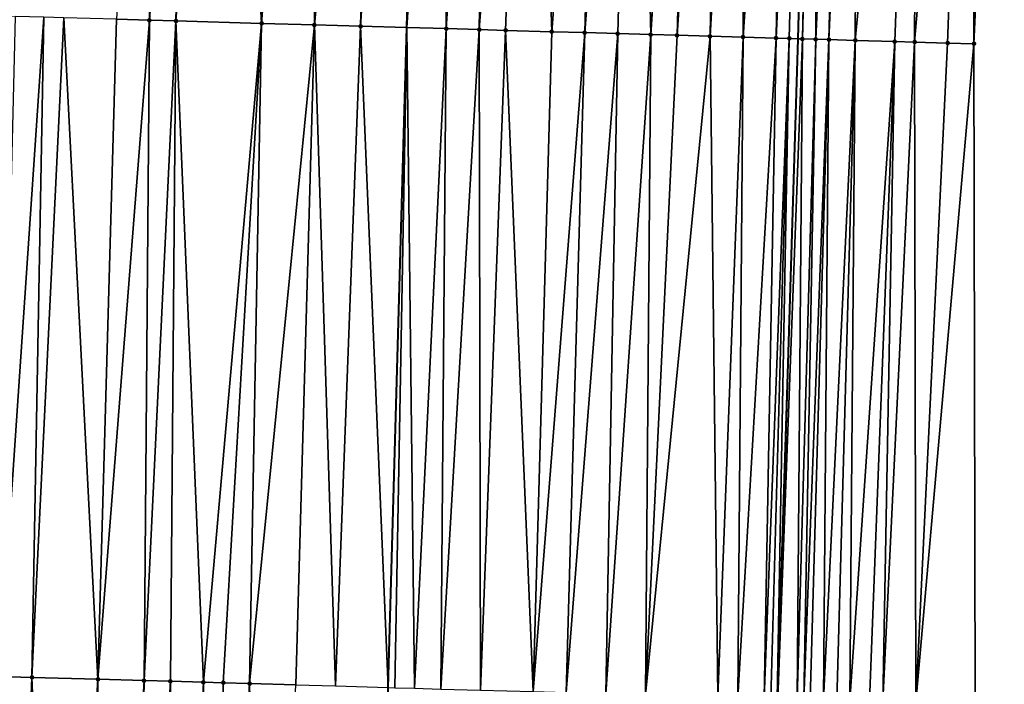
# Model space of a CAD drawing. Header units: feet. Extents: x 2004186 to 2014793, y 836912 to 864902.
# Tile 284 of 656: x 2010736 to 2010766, y 845761 to 845781. Entities that reach past the tile are written whole.
import ezdxf

# ---------------------------------------------------------------- set-up
doc = ezdxf.new("R2010")
doc.units = ezdxf.units.FT
doc.header["$LTSCALE"] = 100
doc.header["$MEASUREMENT"] = 0
for name, color, linetype, lineweight in [('EP_Travel Lane', 5, 'Continuous', 40), ('GPL_Skip Line', 2, 'Continuous', 40), ('Road Shots', 4, 'Continuous', 200), ('Road X-Section', 30, 'Continuous', 13)]:
    doc.layers.add(name, color=color, linetype=linetype, lineweight=lineweight)
doc.layers.add('I-77 SB_MM21-27-Surface-Border', color=7, linetype='Continuous')
doc.layers.add('I-77 SB_MM21-27-Surface-TIN', color=7, linetype='Continuous')

msp = doc.modelspace()

# ---------------------------------------------------------------- linework, layer by layer
at = {"layer": 'EP_Travel Lane'}
msp.add_polyline3d([(2010744.358127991, 845480.7147733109, 423.5769885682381), (2010745.534212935, 845500.6996814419, 423.7606588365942), (2010746.68088083, 845520.6651301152, 423.9609386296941), (2010747.827557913, 845540.6307387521, 424.1726694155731), (2010748.983294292, 845560.5891102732, 424.3595046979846), (2010750.164753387, 845580.5422866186, 424.5882409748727), (2010751.363814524, 845600.5052830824, 424.8035812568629), (2010752.562837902, 845620.4676509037, 425.0224859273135), (2010753.709640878, 845640.5033577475, 425.1783189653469), (2010754.722310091, 845660.5657104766, 425.3402618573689), (2010755.649541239, 845680.5428112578, 425.5215840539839), (2010756.576771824, 845700.5198999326, 425.7281346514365), (2010757.434099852, 845720.5965337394, 425.9236886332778), (2010758.13467243, 845740.6864357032, 426.1131730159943), (2010758.747494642, 845760.674583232, 426.3211056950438), (2010759.360322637, 845780.6629193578, 426.544845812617), (2010759.911873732, 845800.7087032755, 426.7726035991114)], dxfattribs=at)
at = {"layer": 'GPL_Skip Line'}
msp.add_polyline3d([(2010732.852232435, 845481.396925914, 423.5040927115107), (2010734.017537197, 845501.3618563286, 423.6647231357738), (2010735.164224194, 845521.3276375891, 423.8484890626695), (2010736.310906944, 845541.2933448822, 424.0395058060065), (2010737.463169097, 845561.258842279, 424.2188032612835), (2010738.630336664, 845581.2239234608, 424.3866015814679), (2010739.80705114, 845601.1882543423, 424.5852676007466), (2010740.983757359, 845621.1524451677, 424.7620934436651), (2010742.103476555, 845641.120317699, 424.8990531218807), (2010743.087668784, 845661.0947702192, 425.0539284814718), (2010743.992066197, 845681.0730418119, 425.2166403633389), (2010744.896473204, 845701.0515253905, 425.3865941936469), (2010745.72108243, 845721.0324657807, 425.5488618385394), (2010746.375056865, 845741.020784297, 425.6966812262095), (2010746.93770982, 845761.0113334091, 425.8838661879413), (2010747.500364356, 845781.0019387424, 426.0945709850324), (2010748.017806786, 845800.9926561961, 426.3360864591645)], dxfattribs=at)
at = {"layer": 'I-77 SB_MM21-27-Surface-Border', "color": 3, "linetype": 'ByBlock', "lineweight": -2}
msp.add_polyline3d([(2010765.612790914, 845800.5724275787, 426.9969310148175), (2010764.693339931, 845780.510360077, 426.7571607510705), (2010764.730475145, 845760.5038426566, 426.556564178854), (2010763.967943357, 845740.5204124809, 426.3410789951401), (2010763.508761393, 845720.3702733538, 426.1403192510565), (2010763.077637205, 845700.223697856, 425.955961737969), (2010762.373039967, 845680.2364874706, 425.7596048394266), (2010761.668444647, 845660.2493194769, 425.5753225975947), (2010760.07808279, 845640.1645241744, 425.3755908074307), (2010759.750963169, 845620.0424899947, 425.1898245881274), (2010758.574292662, 845600.0789050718, 424.9711775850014), (2010757.197918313, 845580.1262338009, 424.7587169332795), (2010756.031774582, 845560.178611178, 424.5187878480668), (2010754.281156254, 845540.2588665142, 424.3115511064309), (2010752.9348203, 845520.3049360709, 424.06692475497), (2010751.388839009, 845500.362919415, 423.8273074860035), (2010750.221738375, 845480.3672347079, 423.6017408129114)], dxfattribs=at)
at = {"layer": 'I-77 SB_MM21-27-Surface-TIN', "color": 128, "linetype": 'ByBlock', "lineweight": -2}
for points in [[(2010739.820142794, 845801.1884047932, 426.0316259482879), (2010738.703954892, 845781.2533249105, 425.7658820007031), (2010739.703547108, 845781.2247665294, 425.8025212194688)], [(2010741.019802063, 845801.1598065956, 426.0720394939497), (2010739.820142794, 845801.1884047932, 426.0316259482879), (2010739.703547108, 845781.2247665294, 425.8025212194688)], [(2010741.019802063, 845801.1598065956, 426.0720394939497), (2010739.703547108, 845781.2247665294, 425.8025212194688), (2010740.503222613, 845781.2019813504, 425.8265105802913)], [(2010742.019516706, 845801.1359144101, 426.1109317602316), (2010741.019802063, 845801.1598065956, 426.0720394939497), (2010740.503222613, 845781.2019813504, 425.8265105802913)], [(2010743.102163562, 845781.1277717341, 425.9181244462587), (2010742.019516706, 845801.1359144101, 426.1109317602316), (2010740.503222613, 845781.2019813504, 425.8265105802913)], [(2010744.618778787, 845801.073965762, 426.1972751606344), (2010742.019516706, 845801.1359144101, 426.1109317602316), (2010743.102163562, 845781.1277717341, 425.9181244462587)], [(2010744.618778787, 845801.073965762, 426.1972751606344), (2010743.102163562, 845781.1277717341, 425.9181244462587), (2010744.701510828, 845781.0820684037, 425.9776053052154)], [(2010745.218607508, 845801.059627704, 426.2208478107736), (2010744.618778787, 845801.073965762, 426.1972751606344), (2010744.701510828, 845781.0820684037, 425.9776053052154)], [(2010746.618204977, 845801.0260494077, 426.2864622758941), (2010745.218607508, 845801.059627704, 426.2208478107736), (2010744.701510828, 845781.0820684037, 425.9776053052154)], [(2010746.618204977, 845801.0260494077, 426.2864622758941), (2010744.701510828, 845781.0820684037, 425.9776053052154), (2010746.100935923, 845781.0419442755, 426.0412174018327)], [(2010747.417977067, 845801.0069517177, 426.3161887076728), (2010746.618204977, 845801.0260494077, 426.2864622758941), (2010746.100935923, 845781.0419442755, 426.0412174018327)], [(2010747.417977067, 845801.0069517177, 426.3161887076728), (2010746.100935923, 845781.0419442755, 426.0412174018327), (2010747.500364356, 845781.0019387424, 426.0945709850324)], [(2010747.417977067, 845801.0069517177, 426.3161887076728), (2010747.500364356, 845781.0019387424, 426.0945709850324), (2010748.017806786, 845800.9926561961, 426.3360864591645)], [(2010748.817579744, 845800.9735955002, 426.3626167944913), (2010748.017806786, 845800.9926561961, 426.3360864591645), (2010747.500364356, 845781.0019387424, 426.0945709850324)], [(2010748.817579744, 845800.9735955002, 426.3626167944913), (2010747.500364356, 845781.0019387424, 426.0945709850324), (2010748.699874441, 845780.9676482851, 426.1403026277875)], [(2010750.01723751, 845800.9449332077, 426.4085678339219), (2010748.817579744, 845800.9735955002, 426.3626167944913), (2010748.699874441, 845780.9676482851, 426.1403026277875)], [(2010750.01723751, 845800.9449332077, 426.4085678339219), (2010748.699874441, 845780.9676482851, 426.1403026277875), (2010749.699466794, 845780.9390947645, 426.176521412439)], [(2010751.216896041, 845800.9163035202, 426.4517019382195), (2010750.01723751, 845800.9449332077, 426.4085678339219), (2010749.699466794, 845780.9390947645, 426.176521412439)], [(2010751.216896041, 845800.9163035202, 426.4517019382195), (2010749.699466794, 845780.9390947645, 426.176521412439), (2010750.499141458, 845780.9162797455, 426.2030919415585)], [(2010751.216896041, 845800.9163035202, 426.4517019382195), (2010750.499141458, 845780.9162797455, 426.2030919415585), (2010751.898566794, 845780.8761641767, 426.2659636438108)], [(2010753.416267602, 845800.8637128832, 426.5396691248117), (2010751.216896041, 845800.9163035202, 426.4517019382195), (2010751.898566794, 845780.8761641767, 426.2659636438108)], [(2010753.416267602, 845800.8637128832, 426.5396691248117), (2010751.898566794, 845780.8761641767, 426.2659636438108), (2010752.898158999, 845780.847605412, 426.30263604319)], [(2010754.415982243, 845800.8398206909, 426.5785619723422), (2010753.416267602, 845800.8637128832, 426.5396691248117), (2010752.898158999, 845780.847605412, 426.30263604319)], [(2010754.415982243, 845800.8398206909, 426.5785619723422), (2010752.898158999, 845780.847605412, 426.30263604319), (2010753.897750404, 845780.81901822, 426.3417674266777)], [(2010754.415982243, 845800.8398206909, 426.5785619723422), (2010753.897750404, 845780.81901822, 426.3417674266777), (2010754.897342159, 845780.7904434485, 426.3798244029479)], [(2010756.21546965, 845800.7968595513, 426.6446980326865), (2010754.415982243, 845800.8398206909, 426.5785619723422), (2010754.897342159, 845780.7904434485, 426.3798244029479)], [(2010756.21546965, 845800.7968595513, 426.6446980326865), (2010754.897342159, 845780.7904434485, 426.3798244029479), (2010755.697015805, 845780.7675922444, 426.4095249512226)], [(2010757.015241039, 845800.7777319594, 426.6770078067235), (2010756.21546965, 845800.7968595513, 426.6446980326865), (2010755.697015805, 845780.7675922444, 426.4095249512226)], [(2010757.015241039, 845800.7777319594, 426.6770078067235), (2010755.697015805, 845780.7675922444, 426.4095249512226), (2010756.696608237, 845780.739041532, 426.4455008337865)], [(2010757.815013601, 845800.758654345, 426.7049998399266), (2010757.015241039, 845800.7777319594, 426.6770078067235), (2010756.696608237, 845780.739041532, 426.4455008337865)], [(2010757.815013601, 845800.758654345, 426.7049998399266), (2010756.696608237, 845780.739041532, 426.4455008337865), (2010757.696200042, 845780.7104685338, 426.4834044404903)], [(2010759.014675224, 845800.730156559, 426.7367383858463), (2010757.815013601, 845800.758654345, 426.7049998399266), (2010757.696200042, 845780.7104685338, 426.4834044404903)], [(2010759.014675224, 845800.730156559, 426.7367383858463), (2010757.696200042, 845780.7104685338, 426.4834044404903), (2010758.695794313, 845780.6819831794, 426.5137268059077)], [(2010759.614504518, 845800.7158429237, 426.7582010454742), (2010759.014675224, 845800.730156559, 426.7367383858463), (2010758.695794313, 845780.6819831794, 426.5137268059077)], [(2010759.614504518, 845800.7158429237, 426.7582010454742), (2010758.695794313, 845780.6819831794, 426.5137268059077), (2010759.095630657, 845780.6705405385, 426.5300509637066)], [(2010759.614504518, 845800.7158429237, 426.7582010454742), (2010759.095630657, 845780.6705405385, 426.5300509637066), (2010759.360322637, 845780.6629193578, 426.544845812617)], [(2010759.614504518, 845800.7158429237, 426.7582010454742), (2010759.360322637, 845780.6629193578, 426.544845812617), (2010759.911873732, 845800.7087032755, 426.7726035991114)], [(2010759.49546504, 845780.6590282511, 426.5523995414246), (2010759.911873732, 845800.7087032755, 426.7726035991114), (2010759.360322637, 845780.6629193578, 426.544845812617)], [(2010760.014389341, 845800.70624194, 426.7775687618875), (2010759.911873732, 845800.7087032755, 426.7726035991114), (2010759.49546504, 845780.6590282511, 426.5523995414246)], [(2010760.014389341, 845800.70624194, 426.7775687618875), (2010759.49546504, 845780.6590282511, 426.5523995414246), (2010759.895298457, 845780.6474816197, 426.5777188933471)], [(2010760.814156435, 845800.6869311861, 426.8257027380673), (2010760.014389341, 845800.70624194, 426.7775687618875), (2010759.895298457, 845780.6474816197, 426.5777188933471)], [(2010760.814156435, 845800.6869311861, 426.8257027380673), (2010759.895298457, 845780.6474816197, 426.5777188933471), (2010760.295133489, 845780.6359923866, 426.5980732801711)], [(2010761.214041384, 845800.6773355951, 426.8446045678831), (2010760.814156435, 845800.6869311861, 426.8257027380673), (2010760.295133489, 845780.6359923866, 426.5980732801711)], [(2010761.214041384, 845800.6773355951, 426.8446045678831), (2010760.295133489, 845780.6359923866, 426.5980732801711), (2010761.09480797, 845780.6131708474, 426.625207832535)], [(2010763.013528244, 845800.6343511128, 426.9127572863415), (2010761.214041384, 845800.6773355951, 426.8446045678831), (2010761.09480797, 845780.6131708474, 426.625207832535)], [(2010763.013528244, 845800.6343511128, 426.9127572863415), (2010761.09480797, 845780.6131708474, 426.625207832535), (2010762.294316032, 845780.5788085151, 426.6771566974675)], [(2010763.013528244, 845800.6343511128, 426.9127572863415), (2010762.294316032, 845780.5788085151, 426.6771566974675), (2010762.89407178, 845780.5616883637, 426.6978533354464)], [(2010764.613074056, 845800.5962253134, 426.9661987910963), (2010763.013528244, 845800.6343511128, 426.9127572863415), (2010762.89407178, 845780.5616883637, 426.6978533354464)], [(2010764.613074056, 845800.5962253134, 426.9661987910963), (2010762.89407178, 845780.5616883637, 426.6978533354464), (2010763.893666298, 845780.5332117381, 426.7274206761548)], [(2010764.613074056, 845800.5962253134, 426.9661987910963), (2010763.893666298, 845780.5332117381, 426.7274206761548), (2010764.693339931, 845780.510360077, 426.7571607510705)], [(2010765.412847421, 845800.5771819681, 426.9912301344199), (2010764.613074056, 845800.5962253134, 426.9661987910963), (2010764.693339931, 845780.510360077, 426.7571607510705)], [(2010765.612790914, 845800.5724275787, 426.9969310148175), (2010765.412847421, 845800.5771819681, 426.9912301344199), (2010764.693339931, 845780.510360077, 426.7571607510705)], [(2010736.504852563, 845781.3161727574, 425.6835969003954), (2010735.63421341, 845781.3411571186, 425.6421618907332), (2010735.142501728, 845761.3476137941, 425.4526053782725)], [(2010736.504852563, 845781.3161727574, 425.6835969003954), (2010735.142501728, 845761.3476137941, 425.4526053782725), (2010736.142093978, 845761.3190566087, 425.4950691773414)], [(2010737.10460752, 845781.2990244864, 425.7067258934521), (2010736.504852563, 845781.3161727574, 425.6835969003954), (2010736.142093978, 845761.3190566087, 425.4950691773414)], [(2010737.10460752, 845781.2990244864, 425.7067258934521), (2010736.142093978, 845761.3190566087, 425.4950691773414), (2010738.141283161, 845761.2621086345, 425.5632680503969)], [(2010738.703954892, 845781.2533249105, 425.7658820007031), (2010737.10460752, 845781.2990244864, 425.7067258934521), (2010738.141283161, 845761.2621086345, 425.5632680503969)], [(2010739.703547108, 845781.2247665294, 425.8025212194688), (2010738.703954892, 845781.2533249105, 425.7658820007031), (2010738.141283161, 845761.2621086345, 425.5632680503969)], [(2010739.703547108, 845781.2247665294, 425.8025212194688), (2010738.141283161, 845761.2621086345, 425.5632680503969), (2010739.540714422, 845761.2222035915, 425.6151755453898)], [(2010740.503222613, 845781.2019813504, 425.8265105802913), (2010739.703547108, 845781.2247665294, 425.8025212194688), (2010739.540714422, 845761.2222035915, 425.6151755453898)], [(2010740.503222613, 845781.2019813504, 425.8265105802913), (2010739.540714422, 845761.2222035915, 425.6151755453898), (2010740.340389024, 845761.1993863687, 425.6462787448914)], [(2010740.503222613, 845781.2019813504, 425.8265105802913), (2010740.340389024, 845761.1993863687, 425.6462787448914), (2010741.339985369, 845761.1709746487, 425.6741181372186)], [(2010743.102163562, 845781.1277717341, 425.9181244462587), (2010740.503222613, 845781.2019813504, 425.8265105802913), (2010741.339985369, 845761.1709746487, 425.6741181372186)], [(2010743.102163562, 845781.1277717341, 425.9181244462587), (2010741.339985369, 845761.1709746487, 425.6741181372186), (2010741.939741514, 845761.1538686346, 425.6967515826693)], [(2010743.102163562, 845781.1277717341, 425.9181244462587), (2010741.939741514, 845761.1538686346, 425.6967515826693), (2010742.7394152, 845761.1310188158, 425.7311318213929)], [(2010744.701510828, 845781.0820684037, 425.9776053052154), (2010743.102163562, 845781.1277717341, 425.9181244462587), (2010742.7394152, 845761.1310188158, 425.7311318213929)], [(2010744.701510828, 845781.0820684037, 425.9776053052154), (2010742.7394152, 845761.1310188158, 425.7311318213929), (2010744.13884737, 845761.0911460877, 425.7797905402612)], [(2010744.701510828, 845781.0820684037, 425.9776053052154), (2010744.13884737, 845761.0911460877, 425.7797905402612), (2010745.338358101, 845761.0568785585, 425.8306371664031)], [(2010746.100935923, 845781.0419442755, 426.0412174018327), (2010744.701510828, 845781.0820684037, 425.9776053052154), (2010745.338358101, 845761.0568785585, 425.8306371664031)], [(2010746.100935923, 845781.0419442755, 426.0412174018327), (2010745.338358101, 845761.0568785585, 425.8306371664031), (2010746.93770982, 845761.0113334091, 425.8838661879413)], [(2010746.100935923, 845781.0419442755, 426.0412174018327), (2010746.93770982, 845761.0113334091, 425.8838661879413), (2010747.500364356, 845781.0019387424, 426.0945709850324)], [(2010747.137628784, 845761.0056402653, 425.890519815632), (2010747.500364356, 845781.0019387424, 426.0945709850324), (2010746.93770982, 845761.0113334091, 425.8838661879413)], [(2010747.737385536, 845760.9885557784, 425.9109890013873), (2010747.500364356, 845781.0019387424, 426.0945709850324), (2010747.137628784, 845761.0056402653, 425.890519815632)], [(2010748.699874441, 845780.9676482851, 426.1403026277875), (2010747.500364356, 845781.0019387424, 426.0945709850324), (2010747.737385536, 845760.9885557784, 425.9109890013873)], [(2010748.699874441, 845780.9676482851, 426.1403026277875), (2010747.737385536, 845760.9885557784, 425.9109890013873), (2010748.537059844, 845760.9657280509, 425.9431482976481)], [(2010749.699466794, 845780.9390947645, 426.176521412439), (2010748.699874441, 845780.9676482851, 426.1403026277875), (2010748.537059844, 845760.9657280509, 425.9431482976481)], [(2010749.699466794, 845780.9390947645, 426.176521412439), (2010748.537059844, 845760.9657280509, 425.9431482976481), (2010749.73657291, 845760.931543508, 425.9856518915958)], [(2010750.499141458, 845780.9162797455, 426.2030919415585), (2010749.699466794, 845780.9390947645, 426.176521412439), (2010749.73657291, 845760.931543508, 425.9856518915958)], [(2010750.499141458, 845780.9162797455, 426.2030919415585), (2010749.73657291, 845760.931543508, 425.9856518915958), (2010751.335920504, 845760.885851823, 426.0536129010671)], [(2010751.898566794, 845780.8761641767, 426.2659636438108), (2010750.499141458, 845780.9162797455, 426.2030919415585), (2010751.335920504, 845760.885851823, 426.0536129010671)], [(2010752.898158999, 845780.847605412, 426.30263604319), (2010751.898566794, 845780.8761641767, 426.2659636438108), (2010751.335920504, 845760.885851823, 426.0536129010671)], [(2010752.898158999, 845780.847605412, 426.30263604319), (2010751.335920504, 845760.885851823, 426.0536129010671), (2010752.335513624, 845760.8573255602, 426.0929678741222)], [(2010753.897750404, 845780.81901822, 426.3417674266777), (2010752.898158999, 845780.847605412, 426.30263604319), (2010752.335513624, 845760.8573255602, 426.0929678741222)], [(2010753.897750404, 845780.81901822, 426.3417674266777), (2010752.335513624, 845760.8573255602, 426.0929678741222), (2010753.535026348, 845760.8231288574, 426.1366939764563)], [(2010754.897342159, 845780.7904434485, 426.3798244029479), (2010753.897750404, 845780.81901822, 426.3417674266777), (2010753.535026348, 845760.8231288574, 426.1366939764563)], [(2010754.897342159, 845780.7904434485, 426.3798244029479), (2010753.535026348, 845760.8231288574, 426.1366939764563), (2010754.734539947, 845760.7889632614, 426.1772927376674)], [(2010755.697015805, 845780.7675922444, 426.4095249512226), (2010754.897342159, 845780.7904434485, 426.3798244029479), (2010754.734539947, 845760.7889632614, 426.1772927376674)], [(2010756.696608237, 845780.739041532, 426.4455008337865), (2010755.697015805, 845780.7675922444, 426.4095249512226), (2010754.734539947, 845760.7889632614, 426.1772927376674)], [(2010756.696608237, 845780.739041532, 426.4455008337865), (2010754.734539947, 845760.7889632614, 426.1772927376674), (2010756.93364481, 845760.7262054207, 426.2638799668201)], [(2010757.696200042, 845780.7104685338, 426.4834044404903), (2010756.696608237, 845780.739041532, 426.4455008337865), (2010756.93364481, 845760.7262054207, 426.2638799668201)], [(2010757.696200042, 845780.7104685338, 426.4834044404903), (2010756.93364481, 845760.7262054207, 426.2638799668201), (2010757.533401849, 845760.7091311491, 426.2833221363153)], [(2010758.695794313, 845780.6819831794, 426.5137268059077), (2010757.696200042, 845780.7104685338, 426.4834044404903), (2010757.533401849, 845760.7091311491, 426.2833221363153)], [(2010758.695794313, 845780.6819831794, 426.5137268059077), (2010757.533401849, 845760.7091311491, 426.2833221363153), (2010758.33307968, 845760.6864286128, 426.3028953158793)], [(2010759.095630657, 845780.6705405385, 426.5300509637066), (2010758.695794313, 845780.6819831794, 426.5137268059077), (2010758.33307968, 845760.6864286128, 426.3028953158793)], [(2010759.095630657, 845780.6705405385, 426.5300509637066), (2010758.33307968, 845760.6864286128, 426.3028953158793), (2010758.532998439, 845760.6807281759, 426.3102821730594)], [(2010759.095630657, 845780.6705405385, 426.5300509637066), (2010758.532998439, 845760.6807281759, 426.3102821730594), (2010758.732916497, 845760.6750027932, 426.3201769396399)], [(2010759.095630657, 845780.6705405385, 426.5300509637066), (2010758.732916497, 845760.6750027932, 426.3201769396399), (2010759.360322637, 845780.6629193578, 426.544845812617)], [(2010758.732916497, 845760.6750027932, 426.3201769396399), (2010758.747494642, 845760.674583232, 426.3211056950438), (2010759.360322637, 845780.6629193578, 426.544845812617)], [(2010759.49546504, 845780.6590282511, 426.5523995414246), (2010759.360322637, 845780.6629193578, 426.544845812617), (2010758.747494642, 845760.674583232, 426.3211056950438)], [(2010759.49546504, 845780.6590282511, 426.5523995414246), (2010758.747494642, 845760.674583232, 426.3211056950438), (2010759.332668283, 845760.6577418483, 426.3583863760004)], [(2010759.895298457, 845780.6474816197, 426.5777188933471), (2010759.49546504, 845780.6590282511, 426.5523995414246), (2010759.332668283, 845760.6577418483, 426.3583863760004)], [(2010759.895298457, 845780.6474816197, 426.5777188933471), (2010759.332668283, 845760.6577418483, 426.3583863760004), (2010759.532585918, 845760.6520014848, 426.3697872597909)], [(2010760.295133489, 845780.6359923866, 426.5980732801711), (2010759.895298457, 845780.6474816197, 426.5777188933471), (2010759.532585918, 845760.6520014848, 426.3697872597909)], [(2010760.295133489, 845780.6359923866, 426.5980732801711), (2010759.532585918, 845760.6520014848, 426.3697872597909), (2010759.732504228, 845760.6462850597, 426.3787814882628)], [(2010760.295133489, 845780.6359923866, 426.5980732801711), (2010759.732504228, 845760.6462850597, 426.3787814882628), (2010760.132342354, 845760.6349057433, 426.3913879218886)], [(2010761.09480797, 845780.6131708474, 426.625207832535), (2010760.295133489, 845780.6359923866, 426.5980732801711), (2010760.132342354, 845760.6349057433, 426.3913879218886)], [(2010761.09480797, 845780.6131708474, 426.625207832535), (2010760.132342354, 845760.6349057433, 426.3913879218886), (2010760.532181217, 845760.6235526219, 426.4013608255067)], [(2010761.09480797, 845780.6131708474, 426.625207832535), (2010760.532181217, 845760.6235526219, 426.4013608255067), (2010760.932018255, 845760.6121346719, 426.417851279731)], [(2010762.294316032, 845780.5788085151, 426.6771566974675), (2010761.09480797, 845780.6131708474, 426.625207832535), (2010760.932018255, 845760.6121346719, 426.417851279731)], [(2010762.294316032, 845780.5788085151, 426.6771566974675), (2010760.932018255, 845760.6121346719, 426.417851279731), (2010761.53177183, 845760.594937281, 426.4496712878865)], [(2010762.294316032, 845780.5788085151, 426.6771566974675), (2010761.53177183, 845760.594937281, 426.4496712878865), (2010761.931609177, 845760.5835302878, 426.4650602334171)], [(2010762.89407178, 845780.5616883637, 426.6978533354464), (2010762.294316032, 845780.5788085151, 426.6771566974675), (2010761.931609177, 845760.5835302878, 426.4650602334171)], [(2010762.89407178, 845780.5616883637, 426.6978533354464), (2010761.931609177, 845760.5835302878, 426.4650602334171), (2010762.931204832, 845760.555094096, 426.4953598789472)], [(2010763.893666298, 845780.5332117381, 426.7274206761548), (2010762.89407178, 845780.5616883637, 426.6978533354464), (2010762.931204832, 845760.555094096, 426.4953598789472)], [(2010764.693339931, 845780.510360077, 426.7571607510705), (2010763.893666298, 845780.5332117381, 426.7274206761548), (2010762.931204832, 845760.555094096, 426.4953598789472)], [(2010764.693339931, 845780.510360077, 426.7571607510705), (2010762.931204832, 845760.555094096, 426.4953598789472), (2010764.730475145, 845760.5038426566, 426.556564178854)], [(2010736.142093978, 845761.3190566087, 425.4950691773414), (2010735.142501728, 845761.3476137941, 425.4526053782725), (2010735.379498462, 845741.3333622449, 425.3130738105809)], [(2010736.142093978, 845761.3190566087, 425.4950691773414), (2010735.379498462, 845741.3333622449, 425.3130738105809), (2010735.979256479, 845741.3163227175, 425.3327362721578)], [(2010736.142093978, 845761.3190566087, 425.4950691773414), (2010735.979256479, 845741.3163227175, 425.3327362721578), (2010736.97885375, 845741.2879439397, 425.3629743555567)], [(2010738.141283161, 845761.2621086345, 425.5632680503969), (2010736.142093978, 845761.3190566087, 425.4950691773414), (2010736.97885375, 845741.2879439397, 425.3629743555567)], [(2010738.141283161, 845761.2621086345, 425.5632680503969), (2010736.97885375, 845741.2879439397, 425.3629743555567), (2010737.778531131, 845741.2652254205, 425.3890855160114)], [(2010738.141283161, 845761.2621086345, 425.5632680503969), (2010737.778531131, 845741.2652254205, 425.3890855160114), (2010738.378289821, 845741.2482097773, 425.4057877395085)], [(2010739.540714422, 845761.2222035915, 425.6151755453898), (2010738.141283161, 845761.2621086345, 425.5632680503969), (2010738.378289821, 845741.2482097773, 425.4057877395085)], [(2010739.540714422, 845761.2222035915, 425.6151755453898), (2010738.378289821, 845741.2482097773, 425.4057877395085), (2010739.17796594, 845741.2254464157, 425.4374567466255)], [(2010740.340389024, 845761.1993863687, 425.6462787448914), (2010739.540714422, 845761.2222035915, 425.6151755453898), (2010739.17796594, 845741.2254464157, 425.4374567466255)], [(2010740.340389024, 845761.1993863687, 425.6462787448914), (2010739.17796594, 845741.2254464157, 425.4374567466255), (2010740.377481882, 845741.1913640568, 425.4771912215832)], [(2010741.339985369, 845761.1709746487, 425.6741181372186), (2010740.340389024, 845761.1993863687, 425.6462787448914), (2010740.377481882, 845741.1913640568, 425.4771912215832)], [(2010741.339985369, 845761.1709746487, 425.6741181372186), (2010740.377481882, 845741.1913640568, 425.4771912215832), (2010741.576998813, 845741.1573168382, 425.5125703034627)], [(2010741.939741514, 845761.1538686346, 425.6967515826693), (2010741.339985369, 845761.1709746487, 425.6741181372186), (2010741.576998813, 845741.1573168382, 425.5125703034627)], [(2010742.7394152, 845761.1310188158, 425.7311318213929), (2010741.939741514, 845761.1538686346, 425.6967515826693), (2010741.576998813, 845741.1573168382, 425.5125703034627)], [(2010742.7394152, 845761.1310188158, 425.7311318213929), (2010741.576998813, 845741.1573168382, 425.5125703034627), (2010743.176353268, 845741.1118688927, 425.5661444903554)], [(2010744.13884737, 845761.0911460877, 425.7797905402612), (2010742.7394152, 845761.1310188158, 425.7311318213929), (2010743.176353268, 845741.1118688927, 425.5661444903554)]]:
    msp.add_3dface(points, dxfattribs=at)
at = {"layer": 'Road Shots', "lineweight": 100}
for p in [(2010739.703547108, 845781.2247665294, 425.8025212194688), (2010740.503222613, 845781.2019813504, 425.8265105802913), (2010743.102163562, 845781.1277717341, 425.9181244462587), (2010744.701510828, 845781.0820684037, 425.9776053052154), (2010746.100935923, 845781.0419442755, 426.0412174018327), (2010748.699874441, 845780.9676482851, 426.1403026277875), (2010749.699466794, 845780.9390947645, 426.176521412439), (2010750.499141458, 845780.9162797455, 426.2030919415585), (2010751.898566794, 845780.8761641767, 426.2659636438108), (2010752.898158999, 845780.847605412, 426.30263604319), (2010753.897750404, 845780.81901822, 426.3417674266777), (2010754.897342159, 845780.7904434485, 426.3798244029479), (2010755.697015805, 845780.7675922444, 426.4095249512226), (2010756.696608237, 845780.739041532, 426.4455008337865), (2010757.696200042, 845780.7104685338, 426.4834044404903), (2010758.695794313, 845780.6819831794, 426.5137268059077), (2010759.095630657, 845780.6705405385, 426.5300509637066), (2010759.49546504, 845780.6590282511, 426.5523995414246), (2010759.895298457, 845780.6474816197, 426.5777188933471), (2010760.295133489, 845780.6359923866, 426.5980732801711), (2010761.09480797, 845780.6131708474, 426.625207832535), (2010762.294316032, 845780.5788085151, 426.6771566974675), (2010762.89407178, 845780.5616883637, 426.6978533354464), (2010763.893666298, 845780.5332117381, 426.7274206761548), (2010764.693339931, 845780.510360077, 426.7571607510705), (2010736.142093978, 845761.3190566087, 425.4950691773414), (2010738.141283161, 845761.2621086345, 425.5632680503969), (2010739.540714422, 845761.2222035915, 425.6151755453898), (2010740.340389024, 845761.1993863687, 425.6462787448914), (2010741.339985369, 845761.1709746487, 425.6741181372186), (2010741.939741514, 845761.1538686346, 425.6967515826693), (2010742.7394152, 845761.1310188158, 425.7311318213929)]:
    msp.add_point(p, dxfattribs=at)
at = {"layer": 'Road X-Section', "extrusion": (0.02813292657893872, 0.9995372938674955, 0.01156445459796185), "elevation": 901962.7932302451, "flags": 128}
msp.add_lwpolyline([(-1986125.835637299, -10006.36774318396), (-1986127.235637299, -10006.30767627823), (-1986128.235637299, -10006.26978489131), (-1986129.635637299, -10006.22207455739), (-1986130.035637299, -10006.21246970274), (-1986131.235637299, -10006.1958085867), (-1986131.835637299, -10006.17948687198), (-1986132.435637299, -10006.15856162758), (-1986135.035637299, -10006.05366895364), (-1986136.635637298, -10006.00089848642), (-1986138.435637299, -10005.93502447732), (-1986139.635637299, -10005.88765656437), (-1986140.835637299, -10005.84572779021), (-1986141.635637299, -10005.81241292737), (-1986142.435637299, -10005.77698336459), (-1986142.835637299, -10005.76516654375), (-1986143.235637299, -10005.75608403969), (-1986143.635637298, -10005.74083567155), (-1986144.635637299, -10005.69326058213), (-1986145.235637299, -10005.67013004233), (-1986146.835637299, -10005.61096997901), (-1986147.835637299, -10005.57432830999), (-1986148.635637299, -10005.55033734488), (-1986151.235637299, -10005.45871735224), (-1986152.835637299, -10005.39923251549), (-1986154.235637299, -10005.33561616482), (-1986156.835637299, -10005.23652431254), (-1986157.835637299, -10005.20030310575), (-1986158.635637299, -10005.17373079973), (-1986160.035637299, -10005.11085489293), (-1986161.035637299, -10005.07418004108), (-1986162.035637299, -10005.03504604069), (-1986163.035637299, -10004.99698651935), (-1986163.835637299, -10004.96728398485), (-1986164.835637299, -10004.93130569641), (-1986165.835637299, -10004.8933995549), (-1986166.835637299, -10004.86307516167), (-1986167.235637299, -10004.8467499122), (-1986167.635637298, -10004.82439983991), (-1986168.035637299, -10004.79907879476), (-1986168.435637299, -10004.77872304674), (-1986169.235637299, -10004.75158667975), (-1986170.435637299, -10004.69963434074), (-1986171.035637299, -10004.67893631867), (-1986172.035637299, -10004.64936700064), (-1986172.835637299, -10004.61962493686)], dxfattribs=at)
at = {"layer": 'Road X-Section', "extrusion": (0.02813341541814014, 0.9995546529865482, 0.009950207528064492), "elevation": 901957.7707251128, "flags": 128}
msp.add_lwpolyline([(-1986126.23541164, -8550.251185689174), (-1986127.63541164, -8550.193409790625), (-1986129.635411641, -8550.117434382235), (-1986130.035411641, -8550.105438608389), (-1986130.43541164, -8550.098710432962), (-1986131.035411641, -8550.09366477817), (-1986131.23541164, -8550.090232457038), (-1986131.83541164, -8550.071367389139), (-1986133.23541164, -8550.018007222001), (-1986134.235411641, -8549.979099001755), (-1986137.03541164, -8549.886098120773), (-1986138.63541164, -8549.841712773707), (-1986139.835411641, -8549.79827202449), (-1986141.23541164, -8549.742638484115), (-1986142.83541164, -8549.675281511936), (-1986143.83541164, -8549.637640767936), (-1986144.83541164, -8549.595174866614), (-1986146.83541164, -8549.52697261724), (-1986148.23541164, -8549.475062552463), (-1986149.035411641, -8549.443957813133), (-1986150.035411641, -8549.416117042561), (-1986150.63541164, -8549.3934824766), (-1986151.43541164, -8549.35910053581), (-1986152.83541164, -8549.310439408), (-1986154.03541164, -8549.259590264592), (-1986155.83541164, -8549.199704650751), (-1986156.43541164, -8549.179234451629), (-1986157.23541164, -8549.14707356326), (-1986158.43541164, -8549.104567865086), (-1986160.035411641, -8549.036603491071), (-1986161.03541164, -8548.997246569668), (-1986162.23541164, -8548.953518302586), (-1986163.43541164, -8548.912917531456), (-1986165.63541164, -8548.826326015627), (-1986166.23541164, -8548.806882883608), (-1986167.03541164, -8548.787308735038), (-1986167.23541164, -8548.779921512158), (-1986167.43541164, -8548.770026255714), (-1986168.035411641, -8548.73181492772), (-1986168.23541164, -8548.720413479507), (-1986168.43541164, -8548.711418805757), (-1986168.835411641, -8548.698811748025), (-1986169.23541164, -8548.688838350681), (-1986169.63541164, -8548.672347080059), (-1986170.23541164, -8548.640525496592), (-1986170.63541164, -8548.625135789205), (-1986171.635411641, -8548.594834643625), (-1986173.43541164, -8548.533627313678)], dxfattribs=at)

doc.saveas('drawing.dxf')
